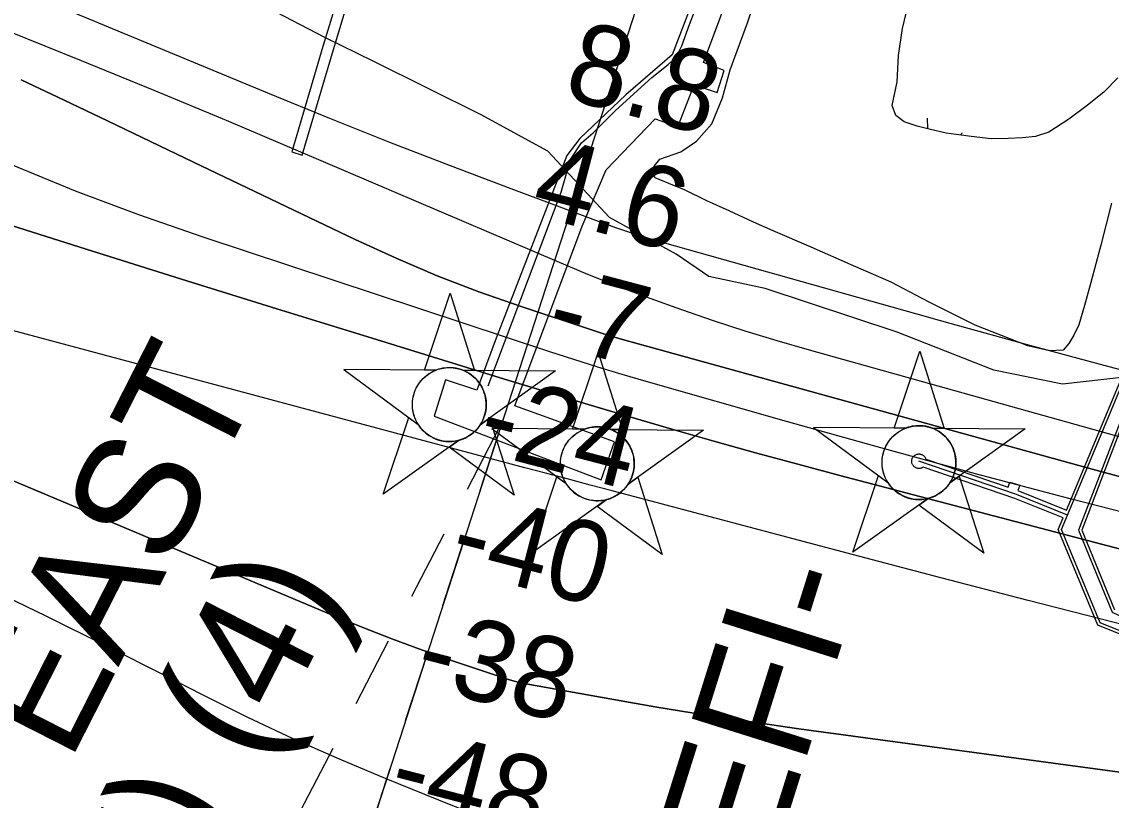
# Model space of a CAD drawing. Extents: x 3677843 to 3715951, y 511991 to 537744.
# Drawn here: x 3711929 to 3712830, y 521427 to 522071 of the extents above; entities that cross this region are included whole.
import ezdxf

# ---------------------------------------------------------------- set-up
doc = ezdxf.new("R2010")
doc.units = 0
for name, color, linetype in [('V-CHAN-DOCK', 7, 'Continuous'), ('V-CHAN-NAID', 7, 'Continuous'), ('V-RIVR-EDGE', 7, 'Continuous'), ('V-RIVR-FERY', 7, 'Continuous'), ('V-RIVR-RANG', 7, 'Continuous'), ('V-ROAD-CNTR', 7, 'Continuous'), ('V-SITE-VEGE', 7, 'Continuous'), ('V-TOPO-DPTH', 7, 'Continuous'), ('V-TOPO-MAJR', 7, 'Continuous'), ('V-TOPO-MINR', 7, 'Continuous'), ('V-TOPO-WATR', 7, 'Continuous'), ('V-UTIL-LINE', 7, 'Continuous'), ('V-WETL-SWMP', 7, 'Continuous')]:
    doc.layers.add(name, color=color, linetype=linetype)

msp = doc.modelspace()

# ---------------------------------------------------------------- linework, layer by layer
at = {"layer": 'V-CHAN-DOCK'}
for points in [[(3712551.52, 522265.3), (3712466.59, 522043.48), (3712428.36, 522010.38), (3712390.13, 521974.33), (3712379.56, 521960.16), (3712363.74, 521919.46), (3712320.98, 521809.14), (3712305.17, 521766.07), (3712279.21, 521774.85), (3712269.85, 521744.77), (3712306.69, 521730.7), (3712407.9, 521692.05), (3712419.02, 521723.32), (3712336.44, 521753.18), (3712392.08, 521901.84), (3712412, 521948.45), (3712452.57, 521990.4), (3712471.45, 521983.96), (3712484.92, 522018.77), (3712503.8, 522012.33), (3712509.65, 522030.61), (3712492.54, 522037.06), (3712548.18, 522186.31)], [(3712160.67, 521960.61), (3712186.39, 522047.88), (3712204.93, 522109.32), (3712148.5, 522138.04), (3711943.59, 522232.52), (3711939.82, 522224.34), (3712144.57, 522129.94), (3712194.14, 522104.71), (3712177.77, 522050.45), (3712152.04, 521963.16), (3712160.67, 521960.61)], [(3712752.58, 521683.24), (3712792.73, 521667.01), (3712861.91, 521832.75)], [(3712842.02, 521745.46), (3712805.52, 521650.34), (3712832.61, 521584.51)], [(3712883.41, 521545.73), (3712818.77, 521571.88), (3712785.99, 521650.86), (3712790.04, 521660.57), (3712750.12, 521676.7), (3712674.23, 521702.54), (3712674.23, 521702.54), (3712673.79, 521702.25), (3712673.33, 521702.01), (3712672.85, 521701.8), (3712672.36, 521701.64), (3712671.85, 521701.52), (3712671.33, 521701.45), (3712670.81, 521701.42), (3712670.29, 521701.43), (3712669.77, 521701.49), (3712669.26, 521701.6), (3712668.77, 521701.75), (3712668.28, 521701.94), (3712667.81, 521702.18), (3712667.37, 521702.45), (3712666.95, 521702.76), (3712666.56, 521703.11), (3712666.2, 521703.48), (3712665.88, 521703.89), (3712665.59, 521704.33), (3712665.34, 521704.79), (3712665.14, 521705.26), (3712664.97, 521705.76), (3712664.85, 521706.26), (3712664.77, 521706.78), (3712664.74, 521707.3), (3712664.75, 521707.82), (3712664.81, 521708.34), (3712664.91, 521708.85), (3712665.06, 521709.35), (3712665.25, 521709.84), (3712665.48, 521710.3), (3712665.75, 521710.75), (3712666.06, 521711.17), (3712666.4, 521711.56), (3712666.77, 521711.92), (3712667.18, 521712.25), (3712667.61, 521712.54), (3712668.07, 521712.79), (3712668.55, 521713), (3712669.04, 521713.17), (3712669.55, 521713.3), (3712670.06, 521713.38), (3712670.58, 521713.41), (3712671.1, 521713.41), (3712671.62, 521713.35), (3712672.13, 521713.25), (3712672.63, 521713.11), (3712673.12, 521712.92), (3712673.59, 521712.7), (3712674.04, 521712.43), (3712674.46, 521712.12), (3712674.85, 521711.78), (3712675.22, 521711.41), (3712675.55, 521711), (3712675.84, 521710.57), (3712676.09, 521710.12), (3712676.31, 521709.64), (3712676.48, 521709.15), (3712676.48, 521709.15), (3712744.43, 521686.02), (3712746.01, 521689.97), (3712754.25, 521687.64), (3712752.58, 521683.24)]]:
    msp.add_lwpolyline(points, dxfattribs=at)
at = {"layer": 'V-CHAN-NAID'}
for points in [[(3712271.41, 521782.77), (3712261.82, 521782.84), (3712282.94, 521846.32), (3712303.17, 521782.55), (3712293.58, 521782.61), (3712292, 521783.19), (3712289.91, 521783.81), (3712287.87, 521784.26), (3712285.83, 521784.57), (3712284.67, 521784.69), (3712283.13, 521784.77), (3712281.41, 521784.77), (3712280.04, 521784.7), (3712278.13, 521784.49), (3712276.77, 521784.28), (3712274.98, 521783.89), (3712273.45, 521783.47), (3712272.42, 521783.14)], [(3712393.85, 521733.8), (3712384.26, 521733.87), (3712405.39, 521797.35), (3712425.61, 521733.58), (3712416.02, 521733.64), (3712414.45, 521734.22), (3712412.35, 521734.84), (3712410.31, 521735.29), (3712408.27, 521735.6), (3712407.11, 521735.72), (3712405.57, 521735.8), (3712403.85, 521735.79), (3712402.48, 521735.72), (3712400.58, 521735.52), (3712399.21, 521735.3), (3712397.43, 521734.92), (3712395.9, 521734.5), (3712394.86, 521734.17)], [(3712659.9, 521734.8), (3712650.32, 521734.87), (3712671.44, 521798.35), (3712691.67, 521734.58), (3712682.08, 521734.65), (3712680.5, 521735.22), (3712678.41, 521735.84), (3712676.37, 521736.29), (3712674.33, 521736.6), (3712673.16, 521736.72), (3712671.63, 521736.8), (3712669.91, 521736.79), (3712668.54, 521736.73), (3712666.63, 521736.52), (3712665.27, 521736.3), (3712663.48, 521735.92), (3712661.95, 521735.5), (3712660.92, 521735.17)], [(3712271.41, 521782.77), (3712194.91, 521783.31), (3712256.48, 521737.92), (3712255.37, 521739.82), (3712254.56, 521741.45), (3712253.73, 521743.42), (3712253.04, 521745.47), (3712252.67, 521746.8), (3712252.31, 521748.42), (3712252.06, 521749.87), (3712251.88, 521751.47), (3712251.77, 521753.2), (3712251.76, 521754.78), (3712251.86, 521756.86), (3712252.05, 521758.48), (3712252.44, 521760.68), (3712252.92, 521762.6), (3712253.52, 521764.49), (3712254.18, 521766.17), (3712254.9, 521767.76), (3712255.72, 521769.29), (3712256.78, 521771.03), (3712257.81, 521772.5), (3712258.81, 521773.77), (3712259.81, 521774.91), (3712261.12, 521776.25), (3712262.17, 521777.21), (3712263.89, 521778.61), (3712265.1, 521779.48), (3712266.79, 521780.55), (3712268.52, 521781.5), (3712269.96, 521782.18)], [(3712293.58, 521782.61), (3712370.07, 521782.07), (3712307.87, 521737.55), (3712308.78, 521739.04), (3712309.76, 521740.89), (3712310.47, 521742.47), (3712311.21, 521744.43), (3712311.76, 521746.21), (3712312.16, 521747.85), (3712312.52, 521749.86), (3712312.7, 521751.43), (3712312.83, 521753.64), (3712312.8, 521755.7), (3712312.61, 521757.92), (3712312.34, 521759.68), (3712311.85, 521761.91), (3712311.21, 521764.05), (3712310.46, 521766.03), (3712309.81, 521767.48), (3712308.81, 521769.39), (3712307.75, 521771.11), (3712306.53, 521772.82), (3712305.27, 521774.36), (3712304, 521775.72), (3712302.37, 521777.25), (3712300.62, 521778.67), (3712298.94, 521779.84), (3712297.05, 521780.97), (3712295.58, 521781.73)], [(3712289.84, 521724.64), (3712227.64, 521680.12), (3712248.76, 521743.61), (3712256.48, 521737.92), (3712257.11, 521736.95), (3712258.5, 521735.09), (3712259.71, 521733.68), (3712261.18, 521732.17), (3712262.56, 521730.92), (3712264.02, 521729.77), (3712265.42, 521728.78), (3712267.1, 521727.74), (3712268.81, 521726.83), (3712270.6, 521726.02), (3712272.05, 521725.47), (3712273.68, 521724.94), (3712275.91, 521724.37), (3712277.44, 521724.09), (3712279.46, 521723.83), (3712281, 521723.72), (3712282.86, 521723.7), (3712284.55, 521723.78), (3712286.26, 521723.96), (3712288.16, 521724.27)], [(3712307.87, 521737.55), (3712315.67, 521743.13), (3712335.89, 521679.35), (3712282.04, 521719.06), (3712289.84, 521724.64), (3712291.5, 521725.12), (3712293.12, 521725.68), (3712295.27, 521726.59), (3712297.01, 521727.48), (3712298.88, 521728.59), (3712300.62, 521729.8), (3712302.17, 521731.05), (3712303.45, 521732.22), (3712304.84, 521733.64), (3712306.04, 521735.04), (3712307.16, 521736.51)], [(3712393.85, 521733.8), (3712317.36, 521734.34), (3712378.92, 521688.94), (3712377.81, 521690.85), (3712377, 521692.48), (3712376.17, 521694.45), (3712375.48, 521696.5), (3712375.11, 521697.83), (3712374.75, 521699.45), (3712374.51, 521700.9), (3712374.32, 521702.49), (3712374.21, 521704.23), (3712374.2, 521705.81), (3712374.31, 521707.89), (3712374.49, 521709.5), (3712374.88, 521711.71), (3712375.36, 521713.63), (3712375.96, 521715.52), (3712376.62, 521717.2), (3712377.35, 521718.78), (3712378.16, 521720.32), (3712379.22, 521722.06), (3712380.25, 521723.53), (3712381.25, 521724.79), (3712382.25, 521725.94), (3712383.56, 521727.28), (3712384.61, 521728.24), (3712386.33, 521729.64), (3712387.54, 521730.51), (3712389.23, 521731.58), (3712390.96, 521732.53), (3712392.41, 521733.21)], [(3712416.02, 521733.64), (3712492.52, 521733.1), (3712430.31, 521688.58), (3712431.22, 521690.07), (3712432.2, 521691.92), (3712432.92, 521693.5), (3712433.66, 521695.46), (3712434.2, 521697.24), (3712434.6, 521698.88), (3712434.96, 521700.89), (3712435.15, 521702.46), (3712435.27, 521704.67), (3712435.24, 521706.73), (3712435.05, 521708.95), (3712434.79, 521710.71), (3712434.29, 521712.94), (3712433.65, 521715.08), (3712432.9, 521717.06), (3712432.26, 521718.51), (3712431.25, 521720.42), (3712430.19, 521722.14), (3712428.97, 521723.85), (3712427.71, 521725.38), (3712426.44, 521726.75), (3712424.81, 521728.28), (3712423.06, 521729.69), (3712421.38, 521730.87), (3712419.5, 521732), (3712418.02, 521732.76)], [(3712659.9, 521734.8), (3712583.41, 521735.34), (3712644.98, 521689.95), (3712643.86, 521691.85), (3712643.05, 521693.48), (3712642.23, 521695.45), (3712641.53, 521697.5), (3712641.17, 521698.83), (3712640.81, 521700.45), (3712640.56, 521701.9), (3712640.38, 521703.5), (3712640.27, 521705.23), (3712640.25, 521706.81), (3712640.36, 521708.89), (3712640.54, 521710.51), (3712640.94, 521712.71), (3712641.42, 521714.63), (3712642.02, 521716.52), (3712642.68, 521718.2), (3712643.4, 521719.79), (3712644.22, 521721.32), (3712645.28, 521723.06), (3712646.31, 521724.53), (3712647.31, 521725.8), (3712648.31, 521726.94), (3712649.62, 521728.28), (3712650.67, 521729.24), (3712652.39, 521730.64), (3712653.6, 521731.51), (3712655.29, 521732.58), (3712657.02, 521733.53), (3712658.46, 521734.21)], [(3712682.08, 521734.65), (3712758.57, 521734.1), (3712696.37, 521689.58), (3712697.28, 521691.07), (3712698.26, 521692.92), (3712698.97, 521694.5), (3712699.71, 521696.46), (3712700.26, 521698.24), (3712700.65, 521699.88), (3712701.02, 521701.89), (3712701.2, 521703.46), (3712701.33, 521705.67), (3712701.29, 521707.73), (3712701.11, 521709.95), (3712700.84, 521711.71), (3712700.35, 521713.94), (3712699.71, 521716.08), (3712698.96, 521718.06), (3712698.31, 521719.51), (3712697.31, 521721.42), (3712696.24, 521723.14), (3712695.03, 521724.85), (3712693.77, 521726.39), (3712692.5, 521727.75), (3712690.86, 521729.28), (3712689.12, 521730.7), (3712687.44, 521731.87), (3712685.55, 521733), (3712684.08, 521733.77)], [(3712412.28, 521675.67), (3712350.08, 521631.15), (3712371.2, 521694.63), (3712378.92, 521688.94), (3712379.56, 521687.98), (3712380.94, 521686.12), (3712382.15, 521684.71), (3712383.62, 521683.2), (3712385.01, 521681.95), (3712386.46, 521680.79), (3712387.86, 521679.81), (3712389.54, 521678.77), (3712391.26, 521677.86), (3712393.05, 521677.05), (3712394.49, 521676.49), (3712396.12, 521675.97), (3712398.35, 521675.4), (3712399.88, 521675.11), (3712401.9, 521674.86), (3712403.44, 521674.75), (3712405.3, 521674.73), (3712406.99, 521674.81), (3712408.7, 521674.98), (3712410.6, 521675.3)], [(3712430.31, 521688.58), (3712438.11, 521694.16), (3712458.33, 521630.38), (3712404.48, 521670.09), (3712412.28, 521675.67), (3712413.95, 521676.15), (3712415.56, 521676.71), (3712417.72, 521677.62), (3712419.45, 521678.51), (3712421.32, 521679.62), (3712423.06, 521680.83), (3712424.61, 521682.08), (3712425.9, 521683.25), (3712427.28, 521684.67), (3712428.48, 521686.07), (3712429.6, 521687.54)], [(3712678.34, 521676.67), (3712616.13, 521632.15), (3712637.26, 521695.64), (3712644.98, 521689.95), (3712645.61, 521688.98), (3712647, 521687.12), (3712648.21, 521685.71), (3712649.67, 521684.2), (3712651.06, 521682.95), (3712652.52, 521681.8), (3712653.92, 521680.81), (3712655.6, 521679.77), (3712657.31, 521678.86), (3712659.1, 521678.05), (3712660.55, 521677.49), (3712662.18, 521676.97), (3712664.4, 521676.4), (3712665.94, 521676.11), (3712667.96, 521675.86), (3712669.5, 521675.75), (3712671.36, 521675.73), (3712673.05, 521675.81), (3712674.76, 521675.99), (3712676.66, 521676.3)], [(3712696.37, 521689.58), (3712704.16, 521695.16), (3712724.39, 521631.38), (3712670.54, 521671.09), (3712678.34, 521676.67), (3712680, 521677.15), (3712681.62, 521677.71), (3712683.77, 521678.62), (3712685.51, 521679.51), (3712687.37, 521680.62), (3712689.11, 521681.83), (3712690.67, 521683.08), (3712691.95, 521684.25), (3712693.34, 521685.67), (3712694.54, 521687.07), (3712695.66, 521688.54)]]:
    msp.add_lwpolyline(points, close=True, dxfattribs=at)
for centre in [(3712282.29, 521754.24), (3712404.73, 521705.27), (3712670.79, 521706.27)]:
    msp.add_circle(centre, 30.54, dxfattribs=at)
at = {"layer": 'V-RIVR-EDGE'}
msp.add_lwpolyline([(3713225.91, 521710), (3713095.09, 521731.34), (3712948.67, 521756.31), (3712840.66, 521776.99), (3712789.62, 521771.11), (3712732.62, 521782.66), (3712652.85, 521814.08), (3712543.68, 521850.36), (3712496.88, 521860.09), (3712469.91, 521878.76), (3712414.76, 521908.92), (3712363.87, 521963.67), (3712308.71, 521993.82), (3712219.97, 522037.87), (3712179.2, 522057.78), (3712112.65, 522092.76), (3712035.32, 522139.18), (3711975.34, 522159.14), (3711962.11, 522149.56), (3711941.69, 522146.01), (3711924.91, 522159.86)], dxfattribs=at)
at = {"layer": 'V-RIVR-FERY'}
for points in [[(3711661.25, 519687.27), (3713010.37, 523852.35)], [(3712297.25, 521684.42), (3712324.1, 521736.17)], [(3712307.72, 521683.08), (3712325.69, 521738.54)], [(3712251.26, 521595.74), (3712278.1, 521647.49)], [(3712276.94, 521588.04), (3712294.9, 521643.5)], [(3712205.26, 521507.05), (3712232.1, 521558.81)], [(3712246.15, 521493), (3712264.12, 521548.46)], [(3712159.26, 521418.37), (3712186.1, 521470.13)], [(3712215.37, 521397.96), (3712233.33, 521453.42)]]:
    msp.add_lwpolyline(points, dxfattribs=at)
at = {"layer": 'V-ROAD-CNTR'}
msp.add_lwpolyline([(3712314.37, 521769.71), (3712374.68, 521929.79), (3712382.45, 521956.9), (3712391.66, 521970.72), (3712401.39, 521979.07), (3712419.63, 521997.38), (3712449.71, 522024.72), (3712463.44, 522035.48), (3712469.95, 522041.65), (3712474.54, 522050.76), (3712480.83, 522068.61), (3712579.5, 522322.62), (3712756.98, 522789.09), (3712766.95, 522807.07)], dxfattribs=at)
at = {"layer": 'V-SITE-VEGE'}
msp.add_lwpolyline([(3712830.1, 521920.68), (3712821.26, 521886.17), (3712813.01, 521855.23), (3712807.7, 521836.18), (3712802.98, 521820.11), (3712798.84, 521811.78), (3712794.7, 521804.63), (3712789.95, 521799.27), (3712778.66, 521798.65), (3712760.81, 521802.77), (3712717.35, 521819.91), (3712679.25, 521838.85), (3712647.69, 521855.42), (3712616.74, 521869.03), (3712581.62, 521884.41), (3712550.06, 521898.01), (3712533.99, 521905.1), (3712513.75, 521914.57), (3712495.3, 521922.85), (3712476.84, 521931.73), (3712463.75, 521937.05), (3712452.44, 521941.78), (3712451.24, 521944.15), (3712451.82, 521951.29), (3712456.56, 521957.25), (3712473.79, 521963.24), (3712486.85, 521972.19), (3712499.31, 521986.49), (3712508.18, 522007.92), (3712514.66, 522031.13), (3712528.84, 522069.81), (3712537.11, 522095.4)], dxfattribs=at)
at = {"layer": 'V-TOPO-DPTH'}
for points in [[(3712893.98, 521768.19), (3712828.09, 521785.38), (3712762.34, 521803.14), (3712696.7, 521821.28), (3712460.65, 521887.61), (3712447.35, 521891.53), (3712434.11, 521895.66), (3712420.98, 521900.13), (3712407.92, 521904.8), (3712333.36, 521932.56), (3712283.18, 521951.55), (3712233.14, 521970.91), (3712183.33, 521990.82), (3712133.65, 522011.1), (3711831.67, 522136.33)], [(3712854.87, 521689.94), (3712811.11, 521701.8), (3712425.48, 521808.15), (3712418.82, 521810.04), (3712412.19, 521812), (3712405.58, 521814.07), (3712398.99, 521816.2), (3712341.75, 521835.22), (3712306.83, 521847.57), (3712272.25, 521860.78), (3712238.2, 521875.29), (3712204.5, 521890.66), (3712070.79, 521954.75), (3712035.13, 521971.82), (3711999.46, 521988.86), (3711963.77, 522005.86), (3711928.06, 522022.84)], [(3711928.06, 522022.84), (3711963.77, 522005.86), (3711999.46, 521988.86), (3712035.13, 521971.82), (3712070.79, 521954.75), (3712204.5, 521890.66), (3712238.2, 521875.29), (3712272.25, 521860.78), (3712306.83, 521847.57), (3712341.75, 521835.22), (3712398.99, 521816.2), (3712405.58, 521814.07), (3712412.19, 521812), (3712418.82, 521810.04), (3712425.48, 521808.15), (3712811.11, 521701.8), (3712854.87, 521689.94)], [(3711903.21, 521907.44), (3711981.98, 521882.69), (3712060.77, 521858.03), (3712139.61, 521833.51), (3712218.47, 521809.07), (3712328.07, 521775.2), (3712362.55, 521764.66), (3712397.07, 521754.24), (3712431.65, 521744.03), (3712466.27, 521733.94), (3712500.96, 521724.08), (3712535.69, 521714.38), (3712570.48, 521704.94), (3712605.33, 521695.65), (3713016.13, 521587.77), (3713039.26, 521581.74), (3713062.41, 521575.76), (3713085.59, 521569.88), (3713108.77, 521564.05), (3713131.98, 521558.29), (3713155.19, 521552.56), (3713178.42, 521546.89), (3713201.65, 521541.25), (3713735.09, 521375.75)], [(3711903.21, 521907.44), (3711981.98, 521882.69), (3712060.77, 521858.03), (3712139.61, 521833.51), (3712218.47, 521809.07), (3712328.07, 521775.2), (3712362.55, 521764.66), (3712397.07, 521754.24), (3712431.65, 521744.03), (3712466.27, 521733.94), (3712500.96, 521724.08), (3712535.69, 521714.38), (3712570.48, 521704.94), (3712605.33, 521695.65), (3713016.13, 521587.77)], [(3713736.34, 521270.34), (3713104.92, 521503.67), (3713077.72, 521511.24), (3713050.48, 521518.64), (3713023.17, 521525.8), (3712995.83, 521532.8), (3712905.77, 521555.42), (3712833.39, 521573.74), (3712761.06, 521592.25), (3712688.81, 521611.04), (3712616.6, 521630.01), (3712416.92, 521682.88), (3712398.9, 521687.66), (3712380.88, 521692.45), (3712362.87, 521697.24), (3712344.86, 521702.05), (3711905.21, 521819.51)], [(3713736.34, 521270.34), (3713104.92, 521503.67), (3713077.72, 521511.24), (3713050.48, 521518.64), (3713023.17, 521525.8), (3712995.83, 521532.8), (3712905.77, 521555.42), (3712833.39, 521573.74), (3712761.06, 521592.25), (3712688.81, 521611.04), (3712616.6, 521630.01), (3712416.92, 521682.88), (3712398.9, 521687.66), (3712380.88, 521692.45), (3712362.87, 521697.24), (3712344.86, 521702.05), (3711905.21, 521819.51)], [(3711688.9, 521789.1), (3712184.42, 521580.59), (3712209.5, 521570.36), (3712234.71, 521560.49), (3712260.13, 521551.17), (3712285.69, 521542.21), (3712327.07, 521528.21), (3712332.07, 521526.64), (3712337.11, 521525.23), (3712342.21, 521524.03), (3712347.34, 521522.99), (3712414.95, 521510.84), (3712453.96, 521504.1), (3712493.02, 521497.69), (3712532.16, 521491.8), (3712571.36, 521486.25), (3712971.75, 521432.21)], [(3711688.9, 521789.1), (3712184.42, 521580.59), (3712209.5, 521570.36), (3712234.71, 521560.49), (3712260.13, 521551.17), (3712285.69, 521542.21), (3712327.07, 521528.21), (3712332.07, 521526.64), (3712337.11, 521525.23), (3712342.21, 521524.03), (3712347.34, 521522.99), (3712414.95, 521510.84), (3712453.96, 521504.1), (3712493.02, 521497.69), (3712532.16, 521491.8), (3712571.36, 521486.25), (3712971.75, 521432.21)]]:
    msp.add_lwpolyline(points, dxfattribs=at)
at = {"layer": 'V-TOPO-MAJR'}
msp.add_lwpolyline([(3713741.94, 520801.34), (3713175.48, 521152.33), (3713152.96, 521165.77), (3713130.8, 521179.85), (3712998.27, 521267.98), (3712333.14, 521407.86), (3712320.57, 521410.86), (3712308.13, 521414.3), (3712295.88, 521418.39), (3712283.78, 521422.92), (3712230, 521444.7), (3712191.35, 521460.97), (3712153, 521477.92), (3712115.13, 521495.9), (3712077.57, 521514.56), (3712047.58, 521529.96), (3711998.28, 521554.89), (3711948.78, 521579.4), (3711898.96, 521603.26)], dxfattribs=at)
at = {"layer": 'V-TOPO-MINR'}
for points in [[(3713733.25, 521529.85), (3713079.87, 521659.57), (3712580.17, 521799.31), (3712553.59, 521807.01), (3712527.12, 521815.05), (3712500.8, 521823.59), (3712474.58, 521832.46), (3712448.54, 521841.84), (3712422.65, 521851.57), (3712396.95, 521861.84), (3712371.4, 521872.46), (3712157.62, 521963.87), (3712097.95, 521989.11), (3712038.16, 522014.04), (3711978.17, 522038.52), (3711918.06, 522062.68)], [(3712854.87, 521689.94), (3712811.11, 521701.8), (3712425.48, 521808.15), (3712418.82, 521810.04), (3712412.19, 521812), (3712405.58, 521814.07), (3712398.99, 521816.2), (3712341.75, 521835.22), (3712306.83, 521847.57), (3712272.25, 521860.78), (3712238.2, 521875.29), (3712204.5, 521890.66), (3712070.79, 521954.75), (3712035.13, 521971.82), (3711999.46, 521988.86), (3711963.77, 522005.86), (3711928.06, 522022.84)], [(3712874.38, 521656.12), (3712795.83, 521676.33), (3712717.4, 521697.03), (3712639.18, 521718.44), (3712561.08, 521740.34), (3712445.22, 521773.39), (3712425.18, 521779.24), (3712405.2, 521785.25), (3712385.29, 521791.51), (3712365.43, 521797.93), (3712078.57, 521892.67), (3712025.55, 521911.15), (3711972.99, 521930.78), (3711921.1, 521952.12)], [(3713735.09, 521375.75), (3713201.65, 521541.25), (3713178.42, 521546.89), (3713155.19, 521552.56), (3713131.98, 521558.29), (3713108.77, 521564.05), (3713085.59, 521569.88), (3713062.41, 521575.76), (3713039.26, 521581.74), (3713016.13, 521587.77), (3712605.33, 521695.65), (3712570.48, 521704.94), (3712535.69, 521714.38), (3712500.96, 521724.08), (3712466.27, 521733.94), (3712431.65, 521744.03), (3712397.07, 521754.24), (3712362.55, 521764.66), (3712328.07, 521775.2), (3712218.47, 521809.07), (3712139.61, 521833.51), (3712060.77, 521858.03), (3711981.98, 521882.69), (3711903.21, 521907.44)], [(3713736.34, 521270.34), (3713104.92, 521503.67), (3713077.72, 521511.24), (3713050.48, 521518.64), (3713023.17, 521525.8), (3712995.83, 521532.8), (3712905.77, 521555.42), (3712833.39, 521573.74), (3712761.06, 521592.25), (3712688.81, 521611.04), (3712616.6, 521630.01), (3712416.92, 521682.88), (3712398.9, 521687.66), (3712380.88, 521692.45), (3712362.87, 521697.24), (3712344.86, 521702.05), (3711905.21, 521819.51)], [(3712971.75, 521432.21), (3712571.36, 521486.25), (3712532.16, 521491.8), (3712493.02, 521497.69), (3712453.96, 521504.1), (3712414.95, 521510.84), (3712347.34, 521522.99), (3712342.21, 521524.03), (3712337.11, 521525.23), (3712332.07, 521526.64), (3712327.07, 521528.21), (3712285.69, 521542.21), (3712260.13, 521551.17), (3712234.71, 521560.49), (3712209.5, 521570.36), (3712184.42, 521580.59), (3711688.9, 521789.1)]]:
    msp.add_lwpolyline(points, dxfattribs=at)
at = {"layer": 'V-TOPO-WATR'}
msp.add_lwpolyline([(3712893.98, 521768.19), (3712828.09, 521785.38), (3712762.34, 521803.14), (3712696.7, 521821.28), (3712460.65, 521887.61), (3712447.35, 521891.53), (3712434.11, 521895.66), (3712420.98, 521900.13), (3712407.92, 521904.8), (3712333.36, 521932.56), (3712283.18, 521951.55), (3712233.14, 521970.91), (3712183.33, 521990.82), (3712133.65, 522011.1), (3711831.67, 522136.33)], dxfattribs=at)
at = {"layer": 'V-UTIL-LINE'}
for points in [[(3712948.36, 522013.66), (3712947.98, 522012.76), (3712947.4, 522010.4), (3712926.92, 521958.54), (3712925.74, 521957.95), (3712888.86, 521869.54), (3712839.7, 521746.37), (3712802.83, 521650.31), (3712830.67, 521582.66), (3712898.45, 521550.44), (3713088.81, 521475.53), (3713082.96, 521459.62), (3713026.38, 521481.27), (3713029.89, 521491.88), (3712884.33, 521548.05), (3712820.68, 521573.81), (3712788.7, 521650.86), (3712864.22, 521831.8), (3712916.9, 521960.28), (3712921.02, 521963.23), (3712939.16, 522007.44), (3712942.68, 522015.1), (3712943.46, 522017)], [(3712793.7, 521662.85), (3712751.33, 521679.98), (3712670.74, 521707.42)]]:
    msp.add_lwpolyline(points, dxfattribs=at)
at = {"layer": 'V-WETL-SWMP'}
msp.add_line((3712678.06, 521982.26), (3712677.95, 521991.16), dxfattribs=at)
msp.add_lwpolyline([(3712835.33, 522024.45), (3712823.57, 522012.63), (3712808.87, 522000.81), (3712794.75, 521990.17), (3712778.27, 521979.52), (3712767.08, 521975.96), (3712756.47, 521974.75), (3712744.68, 521974.13), (3712730.54, 521974.1), (3712714.03, 521975.83), (3712693.4, 521978.73), (3712680.42, 521981.64), (3712669.21, 521984.56), (3712658.6, 521988.07), (3712651.51, 521993.36), (3712648.54, 522001.61), (3712652.62, 522021.07), (3712653.75, 522042.88), (3712657.23, 522065.28), (3712662.49, 522087.1)], dxfattribs=at)
msp.add_arc((3712733.6, 521956.28), 35.25, 139.88652, 143.83118, dxfattribs=at)

# ---------------------------------------------------------------- texts
at = {"layer": 'V-CHAN-NAID'}
for s, rotation, p in [('CHALMETTE FERRY EAST', 63.05401, (3711361.96, 520265.16)), ('BANK LANDING (88.7) (4)', 63.05401, (3711480.79, 520189.98)), ('CHALMETTE REFI-', 72.55281, (3712265.38, 520468.92))]:
    msp.add_text(s, height=100, rotation=rotation, dxfattribs=at).set_placement(p)
at = {"layer": 'V-RIVR-RANG'}
for s, rotation, p in [('8.8', 345.18833, (3712375.09, 522008.17)), ('8.8', 345.18833, (3712375.09, 522008.17)), ('4.6', 345.18833, (3712347.99, 521911.9)), ('4.6', 345.18833, (3712347.99, 521911.9)), ('-7', 345.18833, (3712359.39, 521805.45)), ('-7', 345.18833, (3712359.39, 521805.45)), ('-24', 345.47339, (3712303.27, 521716.43)), ('-40', 345.47339, (3712279.99, 521619.16)), ('-38', 345.47339, (3712251.35, 521523.28)), ('-48', 345.47339, (3712229.6, 521425.62))]:
    msp.add_text(s, height=67, rotation=rotation, dxfattribs=at).set_placement(p)

doc.saveas('drawing.dxf')
